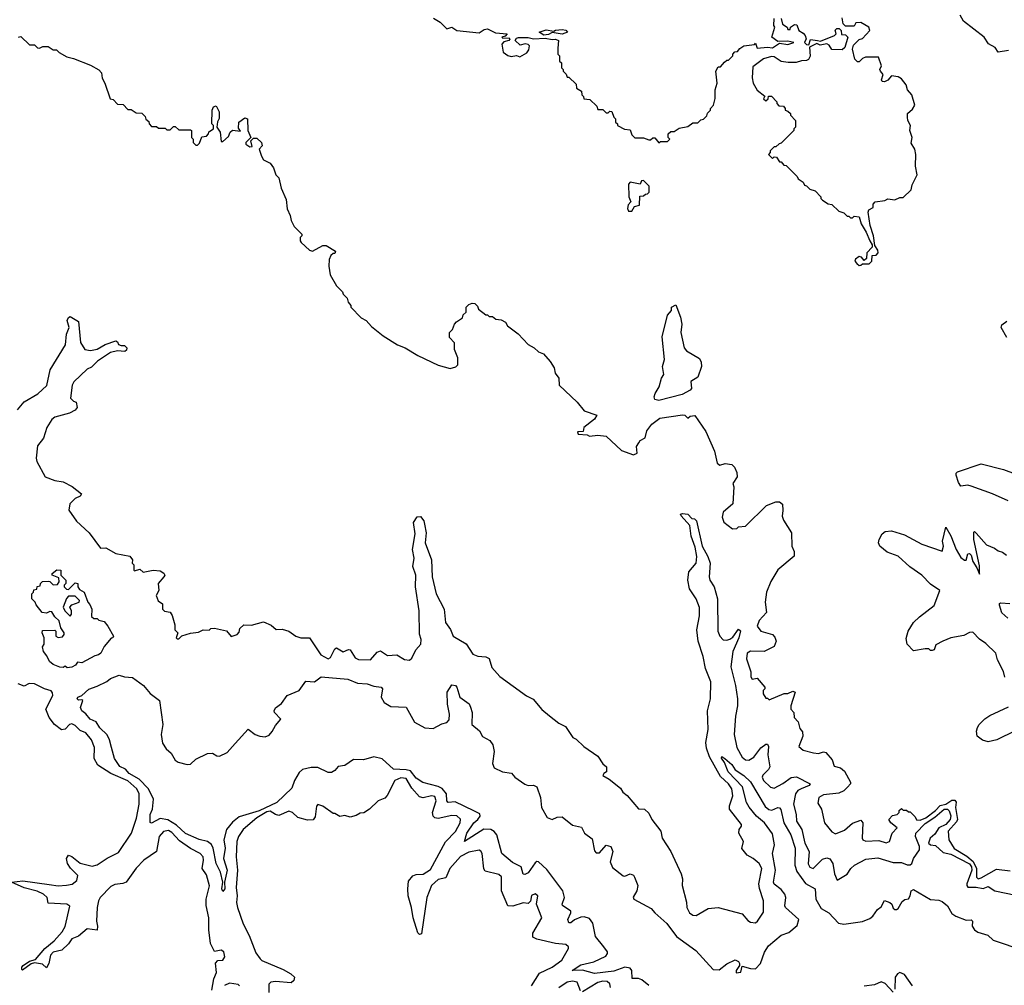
# Model space of a CAD drawing. Extents: x 2494106 to 2685573, y 758056 to 915185.
# Tile 407 of 507: x 2649748 to 2655551, y 834917 to 840609. Entities that reach past the tile are written whole.
import ezdxf

# ---------------------------------------------------------------- set-up
doc = ezdxf.new("R2010")
doc.units = 0

msp = doc.modelspace()

# ---------------------------------------------------------------- linework, layer by layer
at = {"layer": '0CON05XD'}
for points in [[(2655575, 840426.2), (2655515, 840417.5), (2655497.5, 840445), (2655457, 840467), (2655432.5, 840505), (2655309.2, 840599.2), (2655291.2, 840635)], [(2652187, 840617), (2652225, 840593.3), (2652265, 840554), (2652295, 840564), (2652325, 840544.3), (2652455, 840530.6), (2652485, 840550), (2652505, 840554), (2652552, 840532), (2652620, 840525), (2652608.3, 840511.7), (2652590, 840505), (2652595, 840500), (2652631.7, 840501.7), (2652637, 840493), (2652630, 840485), (2652601.7, 840478.3), (2652590, 840465), (2652596.4, 840416.4), (2652625, 840397.5), (2652645, 840392.5), (2652675, 840397.5), (2652695, 840390), (2652736.1, 840413.9), (2652748.3, 840431.7), (2652752.5, 840455), (2652745, 840462.5), (2652727, 840467), (2652698.3, 840458.3), (2652667.5, 840485), (2652675, 840500), (2652687, 840503), (2652745, 840503.3), (2652775, 840496.7), (2652845, 840500), (2652885, 840491.2), (2652905, 840493.3), (2652922.5, 840485), (2652919.3, 840440.7), (2652920, 840405), (2652930, 840395), (2652930, 840365), (2652940, 840355), (2652940, 840325), (2652950, 840315), (2652950, 840305), (2652968.3, 840288.3), (2652975, 840270), (2652985, 840270), (2653028.3, 840228.3), (2653030, 840205), (2653058.3, 840188.3), (2653060, 840165), (2653070, 840155), (2653071.7, 840141.7), (2653108.3, 840138.3), (2653148.3, 840098.3), (2653155, 840080), (2653185, 840080), (2653205, 840060), (2653215, 840060), (2653225, 840070), (2653238.3, 840068.3), (2653250, 840035), (2653260, 840025), (2653260, 840005), (2653270, 839995), (2653270, 839985), (2653313, 839963), (2653345, 839960), (2653355, 839930), (2653373, 839913), (2653425, 839912.5), (2653455, 839900), (2653465, 839900), (2653478.3, 839911.7), (2653491.7, 839911.7), (2653515, 839882.5), (2653525, 839890), (2653565, 839890), (2653580, 839905), (2653570, 839915), (2653570, 839935), (2653585, 839950), (2653605, 839950), (2653635, 839970), (2653685, 839980), (2653715, 840000), (2653745, 840000), (2653761.7, 840018.3), (2653778.3, 840021.7), (2653798.3, 840041.7), (2653801.7, 840058.3), (2653820, 840075), (2653820, 840085), (2653837.5, 840105), (2653847.5, 840145), (2653847.5, 840195), (2653857.5, 840235), (2653850, 840305), (2653865, 840330), (2653878.3, 840331.7), (2653901.7, 840358.3), (2653915, 840370), (2653925, 840370), (2653950, 840395), (2653950, 840405), (2653961.7, 840418.3), (2653978.3, 840421.7), (2653991.7, 840438.3), (2654016.1, 840453.9), (2654077.5, 840462.5), (2654085, 840470), (2654095, 840440), (2654155, 840447.5), (2654185, 840443.3), (2654225, 840470), (2654275, 840463.3), (2654310, 840475), (2654275, 840482.5), (2654215, 840480), (2654180, 840505), (2654197.5, 840565), (2654192.5, 840575), (2654193.3, 840615)], [(2654236.4, 840616.4), (2654243, 840583), (2654270, 840565), (2654275, 840550), (2654288.3, 840551.7), (2654290, 840565), (2654315, 840580), (2654328.3, 840578.3), (2654340, 840545), (2654365, 840530), (2654376.7, 840515), (2654382.5, 840495), (2654372.5, 840475), (2654385, 840463.3), (2654399.3, 840460.7), (2654407.5, 840492.5), (2654450, 840485), (2654467, 840483), (2654550, 840515), (2654560, 840525), (2654553, 840547), (2654563, 840557), (2654577, 840557), (2654590, 840545), (2654591.7, 840521.7), (2654615, 840520), (2654627.5, 840505), (2654611.2, 840445), (2654595, 840430), (2654535, 840433.3), (2654518.3, 840458.3), (2654505, 840466.2), (2654465, 840457.5), (2654445, 840467.5), (2654403, 840447), (2654406.4, 840393.6), (2654396.4, 840373.6), (2654385, 840367.5), (2654355, 840366.7), (2654323.6, 840356.4), (2654276.4, 840356.4), (2654235, 840362.5), (2654195, 840390), (2654179.3, 840390.7), (2654132.3, 840377.7), (2654068.3, 840331.7), (2654063.9, 840266.1), (2654070, 840235), (2654095, 840192.5), (2654138.3, 840158.3), (2654131.7, 840141.7), (2654145, 840130), (2654158.3, 840141.7), (2654161.7, 840158.3), (2654178.3, 840158.3), (2654210, 840125), (2654210, 840115), (2654221.7, 840101.7), (2654248.3, 840098.3), (2654260, 840085), (2654260, 840075), (2654275, 840070), (2654290, 840055), (2654290, 840045), (2654320, 840015), (2654320, 839975), (2654310, 839965), (2654310, 839955), (2654235, 839880), (2654223, 839877), (2654205, 839860), (2654195, 839860), (2654170, 839835), (2654170, 839825), (2654160, 839815), (2654185, 839790), (2654195, 839800), (2654208.3, 839798.3), (2654225, 839770), (2654235, 839770), (2654251.7, 839751.7), (2654265, 839750), (2654330, 839685), (2654335, 839670), (2654365, 839650), (2654373.6, 839633.6), (2654385, 839630), (2654405, 839610), (2654435, 839600), (2654470, 839565), (2654470, 839555), (2654480, 839545), (2654513, 839523), (2654535, 839520), (2654575, 839480), (2654605, 839470), (2654625, 839450), (2654635, 839450), (2654645, 839440), (2654655, 839440), (2654665, 839450), (2654695, 839447.5), (2654707.5, 839405), (2654736.7, 839356.7), (2654757.5, 839305), (2654771.7, 839281.7), (2654771.7, 839268.3), (2654740, 839235), (2654738.3, 839201.7), (2654725, 839190), (2654708.3, 839208.3), (2654695, 839212.5), (2654673, 839197), (2654670, 839185), (2654681.7, 839171.7), (2654695, 839160)], [(2654695, 839160), (2654705, 839162.5), (2654715, 839170), (2654755, 839170), (2654770, 839185), (2654771.7, 839218.3), (2654795, 839220), (2654806.7, 839235), (2654805, 839250), (2654788.3, 839278.3), (2654780, 839335), (2654760, 839395), (2654748.8, 839475), (2654751.7, 839488.3), (2654777.5, 839502.5), (2654778.3, 839521.7), (2654790, 839535), (2654846.4, 839543.6), (2654865, 839552.5), (2654905, 839547.5), (2654935, 839560), (2654955, 839560), (2655002.5, 839605), (2655007.5, 839635), (2655036.4, 839693.6), (2655027.5, 839745), (2655030, 839815), (2655022.5, 839845), (2655000.7, 839880.7), (2655007.5, 839915), (2654993.3, 839955), (2654997.5, 839985), (2654982.5, 840015), (2654980, 840035), (2654980, 840055), (2655009.3, 840080.7), (2655023.3, 840105), (2655005.9, 840165.9), (2654980, 840195), (2654972.5, 840225), (2654945, 840260), (2654925, 840271.2), (2654885, 840277.5), (2654865, 840252.5), (2654845, 840243.3), (2654830, 840245), (2654827.5, 840255), (2654837.5, 840285), (2654820, 840305), (2654817.5, 840315), (2654826.1, 840336.1), (2654808.3, 840388.3), (2654733, 840387), (2654715, 840380), (2654695, 840360), (2654685, 840360), (2654670, 840375), (2654655.8, 840435), (2654660.9, 840459.1), (2654695, 840492.5), (2654715, 840497.5), (2654757.5, 840545), (2654752.5, 840565), (2654705, 840592.5), (2654675, 840590), (2654665, 840570), (2654615, 840570), (2654600, 840585), (2654595, 840620)], [(2649740, 840505), (2649755, 840510), (2649805, 840460), (2649835, 840460), (2649853, 840443), (2649865, 840440), (2649885, 840450), (2649915, 840450), (2649945, 840430), (2649965, 840430), (2649980, 840415), (2650025, 840390), (2650065, 840380), (2650165, 840340), (2650215, 840312.5), (2650230, 840295), (2650233, 840263), (2650250, 840235), (2650281.7, 840141.7), (2650298.3, 840138.3), (2650325, 840110), (2650358.3, 840108.3), (2650385, 840080), (2650405, 840080), (2650435, 840060), (2650468.3, 840058.3), (2650488.3, 840038.3), (2650491.7, 840021.7), (2650508.3, 840008.3), (2650510, 839995), (2650525, 839980), (2650555, 839980), (2650565, 839970), (2650605, 839970), (2650615, 839960), (2650635, 839960), (2650655, 839980), (2650665, 839980), (2650685, 839960), (2650755, 839960), (2650760, 839955), (2650760, 839915), (2650770, 839905), (2650770, 839885), (2650785, 839870), (2650795, 839870), (2650808.3, 839881.7), (2650821.7, 839918.3), (2650848.3, 839921.7), (2650860, 839935), (2650861.7, 839948.3), (2650890, 839965), (2650890, 839985), (2650880, 839995), (2650882.5, 840075), (2650890, 840095), (2650905, 840100), (2650923.8, 840065), (2650923, 840027), (2650913, 840007), (2650910, 839975), (2650930, 839945), (2650935, 839890), (2650945, 839890), (2650979.3, 839920.7), (2650987.5, 839945), (2651003, 839957), (2651048.3, 839951.7), (2651038.3, 839968.3), (2651040, 840005), (2651075, 840030), (2651090, 840025), (2651092.5, 839955), (2651110, 839915), (2651080, 839885), (2651080, 839875), (2651105, 839860), (2651118.3, 839861.7), (2651110, 839895), (2651125, 839910), (2651145, 839910), (2651173.8, 839885), (2651176.2, 839865), (2651160, 839845), (2651172.5, 839805), (2651185, 839782.5), (2651225, 839762.5), (2651243.3, 839735), (2651257.5, 839695), (2651275.9, 839675.9), (2651288.8, 839615), (2651318, 839548), (2651323.9, 839493.9), (2651342.5, 839455), (2651347.5, 839425), (2651365, 839390), (2651410, 839345), (2651410, 839335), (2651400, 839325), (2651400, 839305), (2651407.5, 839295), (2651455, 839250), (2651473.6, 839243.6), (2651535, 839277.5), (2651555, 839277.5), (2651610, 839245), (2651605, 839230), (2651595, 839230), (2651581.7, 839218.3), (2651572.5, 839195), (2651570, 839155), (2651577.5, 839105), (2651615, 839040), (2651650, 839005), (2651655, 838990), (2651677, 838967), (2651683, 838943), (2651700, 838925), (2651700, 838915), (2651760.7, 838850.7), (2651790, 838835), (2651820.7, 838800.7), (2651890, 838745), (2651975, 838692.5), (2652020, 838675), (2652095, 838630), (2652215, 838572.5), (2652285, 838552.5), (2652318.3, 838561.7), (2652330, 838575), (2652330, 838615), (2652310, 838665), (2652310, 838705), (2652280, 838735), (2652280, 838765), (2652298.3, 838781.7), (2652310, 838815), (2652321.7, 838828.3), (2652358.3, 838851.7), (2652361.7, 838868.3), (2652380, 838885), (2652380, 838915), (2652395, 838930), (2652415, 838937.5), (2652430, 838935), (2652445, 838920), (2652451.7, 838901.7), (2652495, 838870), (2652505, 838870), (2652515, 838860), (2652535, 838860), (2652553, 838843), (2652585, 838840), (2652610, 838825), (2652623.3, 838803.3), (2652686.4, 838756.4), (2652743.6, 838693.6), (2652780, 838675), (2652805, 838650), (2652835, 838640), (2652875, 838593.3), (2652896.8, 838556.8), (2652904, 838525), (2652925.8, 838495.8), (2652927.5, 838455), (2653033.9, 838353.9), (2653075, 838303.3), (2653148.3, 838278.3), (2653136.4, 838253.6), (2653072.5, 838205), (2653068.3, 838181.7), (2653035, 838180), (2653040, 838165), (2653091.7, 838161.7), (2653105, 838154), (2653155, 838160), (2653205, 838153.8), (2653295, 838068.8), (2653365, 838043.8), (2653387, 838053), (2653383, 838093), (2653396.7, 838115), (2653405, 838127.5), (2653433.3, 838145), (2653443.3, 838185), (2653473.3, 838225), (2653519.8, 838260.2), (2653655, 838280), (2653667, 838277), (2653685, 838260), (2653698.3, 838271.7), (2653726.4, 838276.4), (2653791.7, 838181.7), (2653843.3, 838065), (2653857.5, 837995), (2653875, 837982.5), (2653905, 837992.5), (2653945, 837987.5), (2653960.7, 837970.7), (2653975, 837940), (2653976.2, 837915), (2653950, 837875), (2653957.5, 837855), (2653950, 837755), (2653893.3, 837705), (2653887, 837677), (2653897, 837647), (2653948.3, 837608.3), (2653975, 837610), (2653985, 837620), (2654025, 837622.5), (2654150, 837745), (2654205, 837767.5), (2654226.4, 837766.4), (2654242.5, 837752.5), (2654246.2, 837715), (2654241.7, 837681.7), (2654249.3, 837659.3), (2654296.7, 837585), (2654297.5, 837505), (2654311.2, 837475), (2654313, 837447), (2654215, 837366), (2654175, 837296.7), (2654149.2, 837235), (2654142, 837175), (2654150, 837115), (2654105, 837066.7), (2654094, 837035), (2654115, 837004), (2654184.1, 836984.1), (2654198.3, 836968.3), (2654206.7, 836945), (2654193.3, 836915), (2654135.9, 836884.1), (2654055, 836886), (2654034.4, 836875.6), (2654031.7, 836841.7), (2654057.5, 836765), (2654057.5, 836735), (2654065, 836722.5), (2654095, 836727.5), (2654140, 836675), (2654140, 836665), (2654130, 836655), (2654130, 836635), (2654145, 836610), (2654155, 836610), (2654165, 836600), (2654253.6, 836636.4), (2654275, 836637.5), (2654305, 836650), (2654317.5, 836645), (2654293.3, 836565), (2654293.3, 836545), (2654310, 836525), (2654312.5, 836495), (2654335, 836470), (2654345, 836430), (2654361.7, 836411.7), (2654363.3, 836385), (2654340, 836325), (2654365, 836302.5), (2654427, 836287), (2654455, 836283.3), (2654485, 836292.5), (2654499.3, 836289.3), (2654535.8, 836245.8), (2654548.3, 836208.3), (2654585, 836200), (2654609.7, 836179.7), (2654644, 836115), (2654643.8, 836105), (2654625.7, 836084.3), (2654605, 836063.8), (2654575, 836048.8), (2654485, 836040), (2654457.5, 836025), (2654450.7, 835990.7), (2654473.3, 835955), (2654490, 835875), (2654535, 835822.5), (2654555, 835810), (2654608.8, 835831.2), (2654655, 835872.5), (2654705, 835890), (2654717.5, 835875), (2654713.3, 835785), (2654717.5, 835775), (2654735, 835766.7), (2654810.5, 835770.5), (2654855, 835758), (2654873.3, 835765), (2654890, 835815), (2654920, 835845), (2654882.5, 835875), (2654870, 835895), (2654891.7, 835918.3), (2654920, 835925), (2654930, 835935), (2654931.7, 835948.3), (2654945, 835960), (2654955, 835950), (2654975, 835950), (2654985, 835940), (2654995, 835940), (2655025, 835910), (2655033.3, 835893.3), (2655055, 835890), (2655087.5, 835905), (2655145, 835947.5), (2655173.4, 835976.6), (2655206.4, 835985), (2655241.4, 836008.6), (2655259.2, 836009.2), (2655266.2, 835996.2), (2655263.3, 835965), (2655274.2, 835895), (2655269.5, 835880.5), (2655220.4, 835825), (2655224.3, 835775), (2655255, 835722.7), (2655329, 835679), (2655367.6, 835647.6), (2655385.7, 835605.7), (2655386.9, 835555), (2655395.6, 835545.6), (2655415, 835550)], [(2652837, 840517), (2652810, 840535), (2652850.5, 840549.5), (2652895, 840540), (2652905, 840547.5), (2652945, 840550), (2652965.9, 840545.9), (2652976.7, 840535), (2652945, 840524), (2652885, 840532.5), (2652865, 840521.2), (2652837, 840517)], [(2653355, 839480), (2653371.7, 839508.3), (2653400, 839515), (2653401.7, 839568.3), (2653425, 839570), (2653435, 839580), (2653448.3, 839581.7), (2653457, 839593), (2653457, 839627), (2653425, 839660), (2653411.7, 839658.3), (2653405, 839640), (2653345, 839650), (2653335, 839640), (2653337.5, 839565), (2653350, 839535), (2653333.3, 839516.7), (2653330, 839495), (2653335, 839480), (2653355, 839480)], [(2653515, 838364.3), (2653490.7, 838370.7), (2653487.5, 838385), (2653492.5, 838405), (2653516.2, 838445), (2653530, 838495), (2653543.6, 838516.4), (2653536.2, 838565), (2653547.1, 838605), (2653535, 838740), (2653565, 838867.5), (2653590, 838895), (2653590, 838915), (2653615, 838927.5), (2653642.5, 838855), (2653649.4, 838815), (2653643.8, 838765), (2653664.1, 838674.1), (2653677.7, 838657.7), (2653755, 838612.5), (2653765, 838590), (2653765.7, 838565), (2653745, 838501.2), (2653703.7, 838476.3), (2653707.3, 838435), (2653700, 838425), (2653651.3, 838398.7), (2653515, 838364.3)], [(2649735, 838310), (2649774.2, 838355.8), (2649855, 838404.2), (2649907.9, 838452.1), (2649927.5, 838545), (2650017, 838693), (2650024.2, 838755), (2650040, 838795), (2650028, 838835), (2650035, 838852.5), (2650045, 838860), (2650095, 838830), (2650105.8, 838705.8), (2650132.5, 838665), (2650165, 838658.8), (2650205, 838666), (2650252.5, 838695), (2650315, 838716.7), (2650325, 838710), (2650330, 838695), (2650345, 838687.5), (2650365, 838687.5), (2650380, 838675), (2650378.3, 838661.7), (2650367, 838653), (2650325, 838656.7), (2650283.2, 838646.8), (2650206.2, 838595), (2650170.3, 838559.7), (2650145, 838548), (2650066.2, 838475), (2650058, 838455), (2650047, 838377), (2650065, 838360), (2650080, 838355), (2650087, 838323), (2650075, 838307.5), (2650040.8, 838289.2), (2649955, 838265.7), (2649937, 838253), (2649906.9, 838205), (2649887.3, 838142.7), (2649853.4, 838096.6), (2649844.4, 838025), (2649848.6, 838005), (2649897.5, 837915), (2649955, 837892), (2650005, 837884), (2650057.3, 837857.3), (2650112.5, 837815), (2650105, 837800), (2650075, 837787.5), (2650042.5, 837755), (2650038.3, 837718.3), (2650083.6, 837653.6), (2650157.5, 837585), (2650223.6, 837493.6), (2650256.4, 837496.4), (2650315, 837463.3), (2650396.1, 837446.1), (2650412.5, 837425), (2650410, 837405), (2650420, 837395), (2650420, 837365), (2650425, 837360), (2650455, 837370), (2650475, 837352.5), (2650535, 837363.3), (2650575, 837360), (2650596.4, 837346.4), (2650602.5, 837335), (2650597.5, 837325), (2650563.3, 837285), (2650567.5, 837245), (2650552.5, 837215), (2650563.3, 837183.3), (2650590, 837165), (2650590, 837135), (2650601.7, 837121.7), (2650635, 837117.5), (2650646.7, 837096.7), (2650661.7, 837041.7), (2650663, 837013), (2650680, 836995), (2650670, 836965), (2650675, 836960), (2650685, 836960), (2650703, 836977), (2650755, 836992.5), (2650801.7, 836998.3), (2650828.3, 837011.7), (2650865, 837010), (2650875, 837020), (2650895, 837022.5), (2650967, 837007), (2650995, 836972.5), (2651030, 836985), (2651041.7, 836998.3), (2651045, 837020), (2651068.3, 837041.7), (2651115, 837040), (2651185, 837060), (2651230.7, 837040.7), (2651260, 837015), (2651295, 837016.7), (2651335, 837003.8), (2651375, 836974.2), (2651405, 836966), (2651455, 836966.2), (2651522.5, 836865), (2651565, 836842), (2651580.3, 836849.7), (2651605, 836900), (2651615, 836906.7), (2651655, 836882), (2651685, 836896.2), (2651695, 836893.8), (2651725, 836848), (2651745, 836838), (2651815, 836836), (2651855, 836880.8), (2651875, 836888.8), (2651915, 836862), (2651970, 836865), (2652015, 836838), (2652045, 836834.2), (2652058.8, 836845), (2652083.3, 836895), (2652111.7, 836928.3), (2652113.8, 836955), (2652103.9, 836986.1), (2652102.2, 837125), (2652081.1, 837265), (2652082.2, 837335), (2652065.7, 837385), (2652073.1, 837435), (2652062.9, 837485), (2652078.3, 837578.3), (2652068.8, 837645), (2652091.2, 837678.8), (2652110.7, 837680.7), (2652128.8, 837655), (2652133.3, 837635), (2652142.5, 837585), (2652136.7, 837525), (2652175.7, 837425), (2652179.4, 837325), (2652203.3, 837225), (2652248.8, 837135), (2652256.7, 837055), (2652286.2, 837015), (2652302.5, 836975), (2652379.5, 836929.5), (2652419.3, 836869.3), (2652447, 836857), (2652495, 836853.8), (2652515, 836843.3), (2652530.8, 836790.8), (2652577, 836737), (2652735, 836622.5), (2652773, 836603), (2652825, 836542.5), (2652870, 836505)], [(2655566.2, 838735), (2655532.5, 838795), (2655535, 838810), (2655565, 838832.5)], [(2655572.5, 837772.5), (2655480.5, 837815), (2655355, 837860), (2655335, 837864.5), (2655295, 837860), (2655281.4, 837881.4), (2655267.1, 837925), (2655266, 837935), (2655275, 837944), (2655415, 837990), (2655545, 837958), (2655615, 837931.2)], [(2652870, 836505), (2652925, 836462.5), (2652965, 836443.3), (2653007, 836377), (2653028.3, 836368.3), (2653072.5, 836325), (2653155, 836267.5), (2653183.6, 836223.6), (2653206.7, 836205), (2653206.7, 836175), (2653190, 836165), (2653183.6, 836153.6), (2653222.3, 836132.3), (2653289.3, 836079.3), (2653302.5, 836055), (2653327, 836037), (2653395, 835957.5), (2653430, 835955), (2653455, 835932.5), (2653474, 835895), (2653525.6, 835825.6), (2653534.4, 835784.4), (2653585.8, 835705), (2653645.6, 835575), (2653653.3, 835545), (2653652.9, 835505), (2653677.6, 835407.6), (2653680, 835375), (2653695, 835343.8), (2653715, 835331.2), (2653735, 835328.8), (2653805, 835370), (2653865, 835376), (2654005, 835339.1), (2654039.1, 835299.1), (2654055, 835290), (2654083.6, 835286.4), (2654096.7, 835295), (2654131.7, 835348.3), (2654131.4, 835415), (2654107.3, 835487.3), (2654104.2, 835515), (2654122, 835605), (2654105.7, 835635.7), (2654070, 835665), (2654035, 835683.8), (2654004.1, 835724.1), (2654013.3, 835765), (2653986.7, 835815), (2653987.5, 835835), (2654002.5, 835855), (2654002.5, 835865), (2653931.9, 835955), (2653931.9, 835975), (2653950.9, 836035), (2653944.6, 836075), (2653925.4, 836105), (2653878.1, 836148.1), (2653813.9, 836263.9), (2653795.7, 836315), (2653792.4, 836347.6), (2653805.3, 836425), (2653802.1, 836535), (2653819.1, 836605), (2653820.4, 836705), (2653789.6, 836785), (2653775.7, 836855.7), (2653746.8, 836945), (2653738.3, 837011.7), (2653754.6, 837095), (2653754.6, 837145), (2653734.5, 837195), (2653695.5, 837255), (2653684.6, 837305.4), (2653691.1, 837355), (2653735.5, 837404.5), (2653738.2, 837445), (2653729.1, 837499.1), (2653706, 837565), (2653697, 837627), (2653646.7, 837685), (2653642.5, 837695), (2653655, 837698.8), (2653685, 837693.3), (2653709.3, 837669.3), (2653725, 837666.7), (2653736.2, 837655), (2653770.8, 837505), (2653804.3, 837445), (2653816.9, 837405), (2653811.1, 837325), (2653815.5, 837305.5), (2653840, 837265), (2653860.6, 837195), (2653862.9, 837005), (2653874.2, 836975), (2653893.4, 836953.4), (2653915, 836950.6), (2653932.6, 836957.4), (2653950, 836970), (2653985, 837016), (2653995.7, 837005.7), (2653986, 836965), (2653951.3, 836885), (2653938.5, 836795), (2653965.4, 836685), (2653977.5, 836605), (2653978.9, 836565), (2653965.5, 836504.5), (2653959.1, 836395), (2653975, 836318), (2654005, 836261.9), (2654025, 836246.7), (2654045, 836244.5), (2654075, 836261.4), (2654115, 836316.7), (2654145, 836338), (2654155, 836338.8), (2654160, 836325), (2654157.8, 836275), (2654169.4, 836205), (2654161.3, 836188.7), (2654126.7, 836155), (2654123.8, 836145), (2654132, 836125), (2654173.3, 836085), (2654195, 836080), (2654245, 836106), (2654295, 836142.9), (2654325, 836146.9), (2654406.2, 836105), (2654400, 836095), (2654354.3, 836075.7), (2654333.3, 836065), (2654319.6, 836045), (2654307.5, 835985), (2654323.5, 835925), (2654325.8, 835884.2), (2654356.4, 835835), (2654375.4, 835755.4), (2654400, 835705), (2654395, 835632.5), (2654405, 835613.3), (2654425, 835606.7), (2654479.1, 835660.9), (2654505, 835667.8), (2654522.1, 835662.1), (2654539.4, 835635), (2654548.9, 835575), (2654565, 835536.7), (2654625, 835572.5), (2654645.8, 835605), (2654668.6, 835625), (2654735, 835660), (2654805, 835668.5), (2654895, 835640.5), (2654945, 835641.4), (2654977.6, 835627.6), (2654995, 835626.9), (2655005, 835635.7), (2655014.8, 835665), (2655051.7, 835715), (2655050.8, 835735), (2655027.7, 835795), (2655029, 835815), (2655085, 835870.5), (2655141.5, 835908.5), (2655195.7, 835955), (2655215, 835955.2), (2655225.4, 835945.4), (2655235.2, 835915.2), (2655232.2, 835895), (2655205, 835864.8), (2655164.6, 835845), (2655141.2, 835808.8), (2655113.6, 835785), (2655104.6, 835754.6), (2655115, 835744.3), (2655145, 835742), (2655189.9, 835699.9), (2655235, 835689.8), (2655345, 835634), (2655356.4, 835616.4), (2655358.4, 835595), (2655330, 835515), (2655328.8, 835505), (2655335.8, 835495.8), (2655385, 835495.9), (2655425, 835488), (2655455, 835498.8), (2655495, 835473.8), (2655675, 835436.2)], [(2655554, 836734), (2655546, 836766), (2655510.6, 836835), (2655500.8, 836875), (2655442.4, 836932.4), (2655405, 836956.5), (2655365, 836998.8), (2655345, 836996.2), (2655311.1, 836978.9), (2655235.9, 836965.9), (2655187.5, 836945), (2655147.5, 836925), (2655137.5, 836895), (2655125, 836890), (2655115, 836890), (2655105, 836900), (2655085, 836900), (2655015, 836888.8), (2654977.7, 836927.7), (2654971.7, 836961.7), (2654983.3, 837005), (2655016.2, 837055), (2655050.3, 837089.7), (2655136.7, 837155), (2655170, 837245), (2655115, 837282.5), (2655064.2, 837335), (2654993.6, 837383.6), (2654925, 837445.8), (2654860.3, 837470.3), (2654816.7, 837505), (2654810, 837525), (2654813.3, 837545), (2654831.7, 837578.3), (2654848.3, 837591.7), (2654885, 837596), (2654963, 837573), (2655065, 837517.5), (2655185, 837476.7), (2655192.5, 837505), (2655185.8, 837535), (2655205, 837617.5), (2655235.9, 837565.9), (2655267.3, 837485), (2655295, 837439.2), (2655315, 837423.3), (2655325, 837423.3), (2655335, 837460), (2655345, 837462.5), (2655355, 837452.5), (2655364.3, 837414.3), (2655388.6, 837378.6), (2655405, 837340), (2655405, 837390), (2655370.8, 837545), (2655371.2, 837588.8), (2655375, 837592.5), (2655385, 837582.5), (2655445, 837513.3), (2655493.3, 837493.3), (2655515, 837477.5), (2655540.7, 837470.7), (2655563, 837453)], [(2650028.3, 836788.3), (2650015, 836797.5), (2650005, 836790), (2649985, 836792.5), (2649945, 836807.5), (2649923.3, 836825), (2649908.3, 836858.3), (2649887.5, 836885), (2649883, 836913), (2649893, 836927), (2649892.5, 836965), (2649880, 836995), (2649881.7, 837008.3), (2649955, 837010), (2649960, 837005), (2649960, 836975), (2649975, 836967.5), (2649999.3, 836970.7), (2650010, 836985), (2650010, 836995), (2649990, 837025), (2649980, 837065), (2649955, 837090), (2649938.3, 837118.3), (2649925, 837120), (2649905, 837110), (2649880, 837115), (2649845, 837160), (2649840, 837175), (2649820, 837195), (2649820, 837225), (2649830, 837235), (2649831.7, 837248.3), (2649848.3, 837251.7), (2649851.7, 837268.3), (2649868.3, 837271.7), (2649870, 837285), (2649881.7, 837298.3), (2649915, 837300), (2649925, 837297.5), (2649945, 837277.5), (2649970, 837280), (2649980, 837295), (2649978.3, 837318.3), (2649940, 837335), (2649940, 837345), (2649967, 837367), (2649990, 837365), (2649990, 837335), (2650020, 837305), (2650020, 837285), (2650010, 837275), (2650010, 837265), (2650023, 837253), (2650035, 837250), (2650075, 837290), (2650090, 837285), (2650090, 837265), (2650100.7, 837250.7), (2650127.5, 837235), (2650150, 837175), (2650161.7, 837161.7), (2650172.5, 837135), (2650171.7, 837091.7), (2650185, 837080), (2650205, 837080), (2650215, 837070), (2650245, 837062.5), (2650267.5, 837035), (2650300, 836975), (2650297.5, 836965), (2650287.5, 836962.5), (2650245.9, 836914.1), (2650225.8, 836875), (2650213.3, 836865), (2650190.9, 836859.1), (2650115, 836818.8), (2650088.3, 836821.7), (2650076.7, 836805), (2650055, 836792), (2650028.3, 836788.3)], [(2650045, 837092.5), (2650052.5, 837105), (2650052.5, 837125), (2650043, 837147), (2650055, 837160), (2650097.5, 837175), (2650100, 837185), (2650075, 837210), (2650035, 837210), (2650023, 837197), (2650003.6, 837146.4), (2650013.9, 837123.9), (2650045, 837092.5)], [(2655570.6, 837080.6), (2655535, 837112.5), (2655521.7, 837158.3), (2655522.3, 837167.7), (2655529.3, 837170.7), (2655583, 837167)], [(2653455, 834915.5), (2653415, 834950), (2653395, 834957.2), (2653358.3, 834958.3), (2653356.2, 835005), (2653345, 835018.7), (2653315, 835024.1), (2653248.7, 835001.3), (2653136.1, 834986.1), (2653064.4, 835005.6), (2653003.3, 835005), (2653055, 835037.5), (2653131.2, 835055), (2653201.3, 835088.7), (2653212.9, 835105), (2653211.1, 835115), (2653190, 835145), (2653141.8, 835205), (2653125, 835284), (2653105, 835310.7), (2653075, 835320.2), (2653055, 835319.1), (2653017.2, 835302.7), (2652995, 835285.8), (2652983.8, 835285), (2652977.8, 835305), (2652996.9, 835345), (2652995.6, 835355), (2652946.8, 835386.8), (2652944.2, 835395), (2652959.2, 835435), (2652948.1, 835475), (2652855, 835600.3), (2652805, 835645.5), (2652795, 835646.9), (2652785, 835639.4), (2652745, 835580), (2652725, 835570), (2652715, 835573.3), (2652702.5, 835615), (2652651.5, 835641.5), (2652588.6, 835695), (2652559.1, 835805), (2652545, 835824.4), (2652524.7, 835834.7), (2652483.3, 835836.7), (2652370, 835765), (2652383.3, 835815), (2652424.4, 835875.6), (2652448.1, 835895), (2652461.4, 835915), (2652458.8, 835928.8), (2652425, 835945.4), (2652315, 835998), (2652273.3, 835995), (2652265.5, 836005.5), (2652263.4, 836045), (2652237.8, 836077.8), (2652215, 836089.3), (2652123.4, 836113.4), (2652085, 836139.1), (2652050.8, 836180.8), (2652025, 836188), (2651951.1, 836191.1), (2651885, 836251.4), (2651835, 836264.2), (2651775, 836245.5), (2651715, 836248.6), (2651665, 836213.8), (2651625, 836206.2), (2651605, 836183.3), (2651585, 836171.2), (2651565, 836172), (2651505, 836201.2), (2651465, 836201.2), (2651415, 836189.2), (2651395, 836170.8), (2651367.2, 836125), (2651350.9, 836079.1), (2651262.7, 835995), (2651160, 835945), (2651040.5, 835909.5), (2651001.2, 835878.8), (2650967.5, 835835), (2650951.9, 835775), (2650958.2, 835725), (2650948.2, 835665), (2650970, 835595), (2650955.7, 835525), (2650957.1, 835485), (2650945, 835470), (2650938.8, 835485), (2650944.2, 835525), (2650931.1, 835585), (2650905.6, 835635), (2650888.6, 835725), (2650877.9, 835747.9), (2650855, 835764), (2650805, 835776.7), (2650725, 835811.5), (2650671.8, 835861.8), (2650621.8, 835891.8), (2650575, 835900), (2650525, 835873.3), (2650517, 835877), (2650516.7, 835925), (2650531.2, 835955), (2650535.7, 836015), (2650507.5, 836075), (2650451.4, 836131.4), (2650393.3, 836165), (2650370.7, 836190.7), (2650337.8, 836207.8), (2650307.1, 836255), (2650288.6, 836318.6), (2650277.5, 836365), (2650263.6, 836393.6), (2650220, 836435), (2650199.5, 836469.5), (2650163.3, 836485), (2650137.7, 836517.7), (2650113.3, 836535), (2650106.2, 836555), (2650120, 836595), (2650115, 836600), (2650095, 836597.5), (2650087.5, 836605), (2650090, 836615), (2650113.8, 836626.2), (2650155, 836662), (2650205, 836680), (2650261.9, 836708.1), (2650282.5, 836725), (2650335, 836745.7), (2650365, 836735.8), (2650412.3, 836732.3), (2650478, 836685), (2650517.1, 836637.1), (2650572, 836595), (2650591.2, 836455), (2650581.9, 836395), (2650589.5, 836345), (2650611.8, 836311.8), (2650640, 836285), (2650664.2, 836244.2), (2650681.7, 836231.7), (2650735, 836218.8), (2650755, 836221.2), (2650785, 836250.8), (2650855, 836284.4), (2650885, 836285.6), (2650909.7, 836269.7), (2650925, 836268.6), (2650971.1, 836288.9), (2651016.8, 836343.2), (2651095, 836427.5), (2651136.2, 836395), (2651163.8, 836385), (2651195, 836382.1), (2651217.6, 836392.4), (2651236.5, 836413.5), (2651255, 836448.8), (2651287.5, 836485), (2651250, 836525), (2651246.7, 836535), (2651255, 836552.5), (2651291.7, 836578.3), (2651323.9, 836626.1), (2651395, 836654), (2651435, 836710), (2651485, 836706), (2651525, 836736), (2651681.3, 836721.3), (2651738.6, 836698.6), (2651795, 836694.5), (2651835, 836680.6), (2651877.5, 836675), (2651885.7, 836665), (2651878.5, 836615), (2651895, 836584.3), (2651935, 836560), (2652025, 836556.2), (2652075, 836468.1), (2652135, 836434.5), (2652185, 836431.4), (2652235, 836458.8), (2652265, 836466.2), (2652278.8, 836481.2), (2652280, 836515), (2652270, 836575), (2652267.8, 836645), (2652295, 836688.8), (2652316.2, 836685), (2652324.4, 836674.4), (2652341.4, 836615), (2652396, 836576), (2652405, 836557.5), (2652414.4, 836525), (2652412, 836455), (2652457.4, 836417.4), (2652474.5, 836384.5), (2652519.4, 836359.4), (2652537.1, 836335), (2652544.3, 836295), (2652533.8, 836225), (2652545, 836198.6), (2652593.3, 836175), (2652646.8, 836166.8), (2652666, 836145), (2652725, 836102.9), (2652745, 836095.8), (2652776.1, 836096.1), (2652795, 836086.7), (2652816.5, 836025), (2652823.3, 835965), (2652856.3, 835906.3), (2652885, 835894.4), (2652915, 835908.1), (2652945, 835910.8), (2653005, 835861.1), (2653059.6, 835849.6), (2653076.2, 835815), (2653120.8, 835780.8), (2653135, 835710), (2653145, 835697.5), (2653165, 835697.5), (2653205, 835743.3)], [(2650881.2, 834888.8), (2650892.9, 834955), (2650907.2, 834992.8), (2650902.6, 835047.4), (2650915, 835063.8), (2650945, 835066.2), (2650957.1, 835085), (2650950, 835115), (2650935, 835123.8), (2650895, 835117.5), (2650873.1, 835163.1), (2650862.1, 835245), (2650863.3, 835315), (2650847.6, 835387.6), (2650847.5, 835425), (2650866, 835504), (2650848.9, 835568.9), (2650823.3, 835605), (2650831.2, 835655), (2650828.5, 835675), (2650810.6, 835695), (2650755, 835723.2), (2650689.7, 835769.7), (2650645, 835818), (2650625, 835829.1), (2650595, 835823.6), (2650570.4, 835795), (2650554.6, 835705), (2650480, 835655), (2650435, 835607.5), (2650375.4, 835524.6), (2650355, 835516.7), (2650308, 835512), (2650285, 835500.5), (2650222.7, 835435), (2650211.8, 835415), (2650204.5, 835375.5), (2650201.5, 835295), (2650206.4, 835266.4), (2650205, 835242.5), (2650145, 835250.8), (2650095, 835207.5), (2650055, 835190.8), (2650035, 835161.2), (2649996, 835125), (2649945, 835113.3), (2649929.5, 835095), (2649918.9, 835045), (2649905, 835020), (2649881.4, 835041.4), (2649835, 835050), (2649815, 835044), (2649765, 835007.5), (2649760.7, 835010.7), (2649760, 835025), (2649768.8, 835035), (2649805, 835059.2), (2649840.5, 835069.5), (2649896.7, 835135), (2649951.4, 835178.6), (2649998.1, 835231.9), (2650016.4, 835263.6), (2650043.6, 835383.6), (2650025.7, 835395.7), (2649915, 835402), (2649909.2, 835435), (2649887.5, 835455), (2649851.3, 835471.3), (2649775, 835491.5), (2649700, 835525), (2649766.9, 835533.1), (2649920.9, 835510.9), (2649975, 835504.5), (2650022.9, 835507.1), (2650056.8, 835513.2), (2650084, 835535), (2650090, 835565), (2650046.8, 835606.8), (2650029.4, 835635), (2650024.4, 835665.6), (2650035, 835684), (2650055, 835675.7), (2650105, 835637.8), (2650175, 835620), (2650205, 835627.5), (2650263.6, 835666.4), (2650330.6, 835699.4), (2650405.9, 835814.1), (2650436.8, 835903.2), (2650451.1, 835985), (2650451.8, 836045), (2650437.5, 836075), (2650385, 836121.7), (2650284.8, 836164.8), (2650207.5, 836215), (2650187.3, 836255), (2650188.1, 836318.1), (2650171.5, 836365), (2650136.9, 836405), (2650105, 836419.8), (2650075, 836448.6), (2650055, 836458.8), (2650040.6, 836455), (2650015, 836426.2), (2649995, 836423.4), (2649952.7, 836455), (2649922.2, 836495), (2649901.2, 836545), (2649942.5, 836625), (2649941.7, 836641.7), (2649933, 836653), (2649895, 836664), (2649835, 836693.5), (2649804.4, 836695.6), (2649775, 836681.1), (2649738, 836695)], [(2655615, 836416.7), (2655505.9, 836364.1), (2655455, 836353.3), (2655423, 836363), (2655390, 836385), (2655387.5, 836415), (2655393, 836437), (2655402.5, 836455), (2655435, 836487.5), (2655465, 836507.5), (2655575, 836558.8)], [(2653205, 835743.3), (2653232.5, 835735), (2653243.3, 835705), (2653227.5, 835645), (2653242.1, 835612.1), (2653305, 835562.5), (2653315, 835560), (2653345, 835573.8), (2653365, 835566.2), (2653371.2, 835555), (2653390, 835505), (2653384.4, 835475), (2653363.9, 835436.1), (2653367.5, 835425), (2653470.2, 835370.2), (2653490.5, 835345), (2653561.9, 835281.9), (2653618.2, 835205), (2653732.7, 835122.7), (2653835, 835010.7), (2653870.9, 835009.1), (2653915, 835044), (2653965, 835066.7), (2653985, 835057.5), (2653990, 835045), (2653990, 835035), (2653970, 835005), (2653971.2, 834991.2), (2653997.5, 834995), (2654005, 835030), (2654055.7, 835015.7), (2654085, 835014.5), (2654113.3, 835045), (2654137, 835113), (2654160.6, 835149.4), (2654235, 835213.1), (2654280.5, 835229.5), (2654330, 835270), (2654339.5, 835305), (2654260.9, 835375), (2654257.1, 835385), (2654262.4, 835435), (2654257.5, 835455), (2654235, 835482.5), (2654194.2, 835514.2), (2654190, 835525), (2654201.4, 835595), (2654185.4, 835695), (2654196.7, 835745), (2654185, 835810), (2654137.1, 835875), (2654089.5, 835915), (2654047.3, 835967.3), (2654031.8, 835995), (2654007.2, 836087.3), (2653922.5, 836175), (2653900.9, 836230.9), (2653883.2, 836256.8), (2653885, 836266.7), (2653903.8, 836255), (2653945, 836219.5), (2653965, 836187.1), (2654015, 836154), (2654055, 836115.6), (2654141.7, 835971.7), (2654163.1, 835953.1), (2654180, 835950), (2654215.5, 835965.5), (2654225, 835964.3), (2654232.7, 835952.7), (2654251.6, 835875), (2654292.7, 835805), (2654318, 835725), (2654316.9, 835625), (2654327.7, 835587.7), (2654378.2, 835518.2), (2654436.7, 835486.7), (2654440, 835425), (2654470.4, 835370.4), (2654516.4, 835345), (2654573.7, 835283.7), (2654605, 835278.4), (2654715, 835294.3), (2654758.1, 835311.9), (2654775.7, 835325), (2654802.5, 835365), (2654825, 835380), (2654845, 835417.5), (2654876.1, 835406.1), (2654887.5, 835395), (2654895, 835372.5), (2654905, 835363.8), (2654915.9, 835364.1), (2654925, 835370), (2654948.3, 835411.7), (2654965, 835423.3), (2654985, 835426.7), (2654995.7, 835444.3), (2655001.2, 835475), (2655015, 835481.2), (2655115, 835422.5), (2655165, 835419.5), (2655185, 835411.1), (2655215.5, 835385.5), (2655241.2, 835341.2), (2655265.5, 835325.5), (2655325, 835301.2), (2655355, 835302.5), (2655362.5, 835295), (2655360.8, 835265), (2655374.5, 835245), (2655395, 835231.1), (2655453.2, 835213.2), (2655485, 835183.1), (2655665, 835122.9)], [(2652765, 834913.6), (2652812.1, 834987.9), (2652885, 835024.6), (2652942.2, 835065), (2652982.5, 835135), (2652982.5, 835145), (2652967, 835157), (2652905, 835163.1), (2652795, 835189.6), (2652771.5, 835201.5), (2652771.4, 835225), (2652825.9, 835315.9), (2652794, 835395), (2652801.2, 835445), (2652785.7, 835455.7), (2652763.8, 835446.2), (2652757.5, 835412.5), (2652745, 835398.8), (2652715, 835404), (2652655, 835383.3), (2652625, 835386.2), (2652587.5, 835475), (2652587.5, 835557.5), (2652571.1, 835571.1), (2652490.2, 835590.2), (2652483.7, 835603.7), (2652472.9, 835695), (2652465, 835708.8), (2652455, 835712.9), (2652395, 835702.1), (2652345, 835676.2), (2652282.3, 835605), (2652258.5, 835551.5), (2652215, 835541.3), (2652174.5, 835505), (2652146.9, 835435), (2652115, 835220), (2652105, 835217.5), (2652095, 835227.5), (2652067.1, 835315), (2652057.5, 835375), (2652036.7, 835445), (2652036.2, 835485), (2652039.5, 835530.5), (2652065, 835563.3), (2652085, 835571.2), (2652125, 835572.2), (2652169.3, 835600.7), (2652257.5, 835762.5), (2652316.4, 835823.6), (2652343.5, 835875), (2652345, 835896.2), (2652325, 835916.4), (2652295, 835918.5), (2652215, 835901.2), (2652195, 835904.4), (2652183.8, 835913.8), (2652180, 835935), (2652201.5, 836005), (2652195, 836030.8), (2652175, 836034.5), (2652125, 836023.1), (2652105, 836028.2), (2652059.6, 836079.6), (2652025.7, 836135.7), (2651995, 836140.7), (2651958, 836125), (2651913.6, 836036.4), (2651899.3, 836020.7), (2651860, 836005), (2651810, 835955), (2651776.4, 835933.6), (2651755, 835932.5), (2651731.7, 835918.3), (2651695, 835907.5), (2651665, 835917.5), (2651635, 835912.5), (2651605, 835930), (2651595, 835930), (2651533.6, 835973.6), (2651505, 835982.5), (2651497, 835973), (2651489.3, 835910.7), (2651478, 835892), (2651445, 835890), (2651387.3, 835907.3), (2651355, 835936), (2651335, 835944.2), (2651275, 835918.8), (2651255, 835923.8), (2651225, 835944.5), (2651205, 835939.8), (2651145.6, 835905), (2651064.6, 835835), (2651037.7, 835795), (2651027.9, 835765), (2651023.8, 835675), (2651032.4, 835595), (2651023.9, 835493.9), (2651029.2, 835445), (2651026.2, 835405), (2651031.2, 835375), (2651065, 835278.8), (2651100.9, 835210.9), (2651139.1, 835109.1), (2651165, 835072.5), (2651175, 835063.3), (2651301.3, 835011.3), (2651346.7, 834985), (2651366.7, 834965), (2651363.3, 834945), (2651347.5, 834932.5), (2651255, 834939.4), (2651227.5, 834935), (2651216.2, 834925), (2651216.7, 834875)], [(2655415, 835550), (2655505, 835601.2), (2655585, 835592)], [(2653052.2, 834885), (2653034.2, 834935), (2653005, 834941.3), (2652975, 834936), (2652925, 834903.1)], [(2653229.1, 834905), (2653226.1, 834926.1), (2653210.8, 834939.2), (2653185, 834941.8), (2653155, 834934.6), (2653065, 834878.5)], [(2655010.4, 834915), (2654961.6, 834981.6), (2654935, 834992), (2654920.3, 834985), (2654908.1, 834965), (2654905.9, 834894.1)], [(2651044.2, 834915), (2651035, 834922.9), (2650985, 834929.2), (2650955, 834916.2)], [(2654895, 834877.5), (2654848.2, 834928.2), (2654825, 834938.3), (2654785, 834921), (2654725, 834911.5)]]:
    msp.add_lwpolyline(points, dxfattribs=at)

doc.saveas('drawing.dxf')
